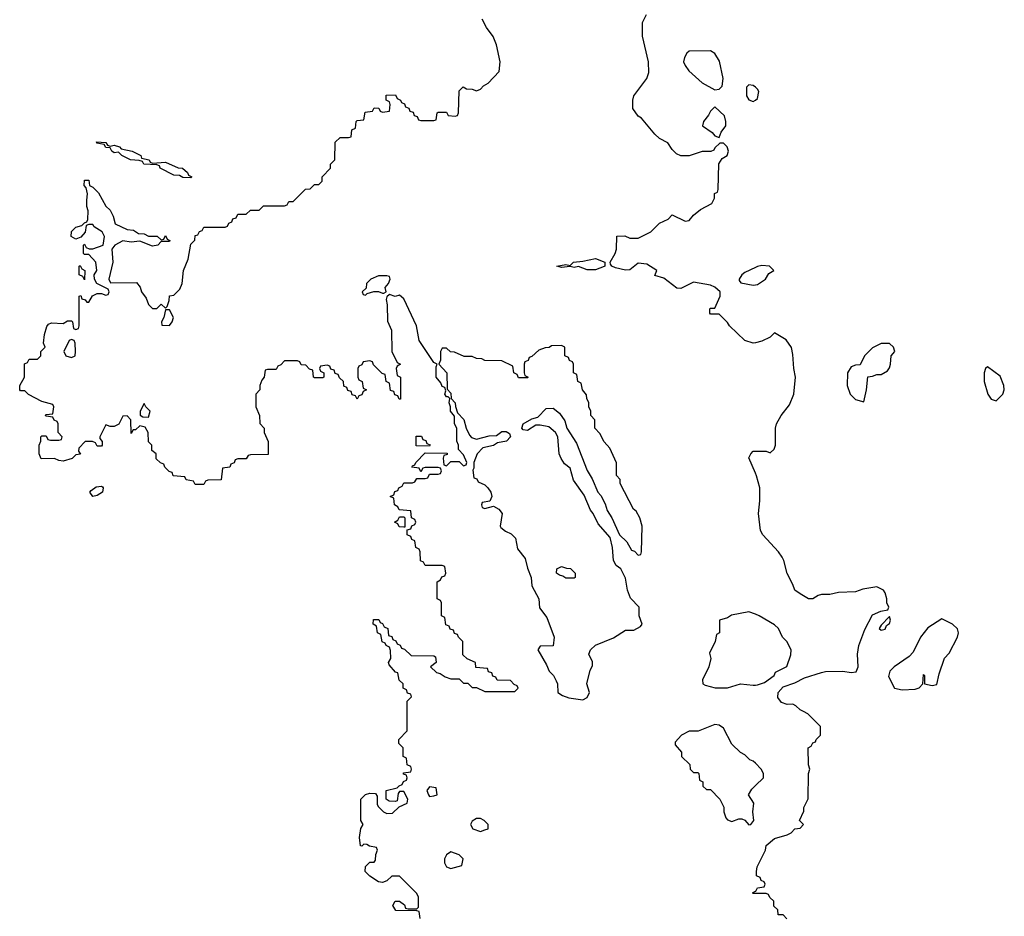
# Model space of a CAD drawing. Header units: inches. Extents: x 2710684 to 2828758, y 857022 to 965663.
# Tile 307 of 316: x 2796546 to 2801169, y 899040 to 903247. Entities that reach past the tile are written whole.
import ezdxf

# ---------------------------------------------------------------- set-up
doc = ezdxf.new("R2010")
doc.units = ezdxf.units.IN
doc.header["$MEASUREMENT"] = 0
for name, color, linetype in [('C7899', 7, 'Continuous'), ('C7990', 7, 'Continuous'), ('C8809', 7, 'Continuous'), ('C8900', 7, 'Continuous')]:
    doc.layers.add(name, color=color, linetype=linetype)

msp = doc.modelspace()

# ---------------------------------------------------------------- linework, layer by layer
at = {"layer": 'C7899', "color": 4}
for points, elevation in [([(2798426, 899030), (2798422, 899062), (2798410, 899066), (2798312.7, 899067.3), (2798298, 899090), (2798309.1, 899110.9), (2798330, 899111.3), (2798352.7, 899092.7), (2798358, 899078), (2798370, 899074), (2798410, 899074), (2798418, 899082), (2798418, 899130), (2798410, 899146), (2798330, 899228), (2798292.7, 899227.3), (2798270, 899206), (2798250, 899198), (2798230, 899202), (2798190, 899228), (2798168, 899250), (2798170, 899274), (2798190, 899294), (2798210, 899294), (2798216.4, 899303.6), (2798218, 899330), (2798226, 899350), (2798222, 899362), (2798188.4, 899368.4), (2798176.4, 899376.4), (2798162, 899378), (2798151.6, 899368.4), (2798146, 899370), (2798142, 899410), (2798148.4, 899451.6), (2798158, 899470), (2798148, 899490), (2798148, 899590), (2798170, 899612), (2798190, 899618), (2798216, 899616), (2798223.6, 899603.6), (2798224.7, 899564.7), (2798230, 899554), (2798254, 899530), (2798270, 899522), (2798296.4, 899523.6), (2798327.3, 899552.7), (2798366, 899570), (2798368, 899590), (2798350, 899626), (2798330, 899626), (2798323.6, 899616.4), (2798318, 899582), (2798310, 899578), (2798280.4, 899580.4), (2798266, 899590), (2798266, 899630), (2798318, 899642), (2798327.3, 899652.7), (2798342, 899658), (2798347.3, 899672.7), (2798362, 899678), (2798366, 899690), (2798362, 899702), (2798347.3, 899707.3), (2798347.3, 899712.7), (2798382, 899718), (2798386, 899730), (2798382, 899742), (2798366, 899750), (2798362, 899782), (2798346, 899790), (2798346, 899830), (2798326, 899850), (2798326, 899870), (2798366, 899910), (2798366, 900000)], 8), ([(2800000, 899758), (2799990, 899768), (2799974.6, 899774.6), (2799950, 899798), (2799930, 899808), (2799890, 899848), (2799850, 899922), (2799830, 899937.2), (2799810, 899939), (2799731.1, 899908.9), (2799690, 899908), (2799654, 899890), (2799623.6, 899856.4), (2799623.6, 899843.6), (2799654, 899810), (2799654, 899790), (2799692.7, 899752.7), (2799694, 899730), (2799710, 899714), (2799730, 899714), (2799734, 899710), (2799738, 899678), (2799754, 899670), (2799754, 899650), (2799770, 899634), (2799790, 899634), (2799834, 899590), (2799851.6, 899551.6), (2799852, 899530), (2799862, 899502), (2799870, 899492), (2799890, 899484.7), (2799923.1, 899496.9), (2799936.9, 899496.9), (2799951.1, 899491.1), (2799970, 899468.2), (2799978, 899470), (2799992.7, 899490), (2799988, 899530), (2799993.2, 899570), (2799968, 899610), (2799983.1, 899636.9), (2800000, 899653.2)], 8), ([(2800000, 899146), (2799990, 899146), (2799986, 899150), (2800000, 899157)], 4)]:
    msp.add_lwpolyline(points, dxfattribs=dict(at, elevation=elevation))
at = {"layer": 'C7899', "color": 4, "elevation": 8}
for points in [[(2798470, 899648), (2798458, 899630), (2798464.7, 899610), (2798470, 899602), (2798490, 899604.7), (2798506, 899610), (2798502, 899642)], [(2798710, 899498), (2798690, 899498), (2798670, 899486), (2798662, 899470), (2798674, 899450), (2798710, 899438), (2798730, 899444.7), (2798746, 899450), (2798746, 899470), (2798726, 899490)], [(2798570, 899342), (2798550, 899328), (2798541, 899310), (2798541, 899290), (2798550, 899272), (2798570, 899264.7), (2798622, 899278), (2798628, 899310), (2798610, 899328)]]:
    msp.add_lwpolyline(points, close=True, dxfattribs=at)
at = {"layer": 'C7990', "color": 4}
for points, elevation in [([(2800000, 901731), (2799990, 901728.7), (2799950, 901742), (2799878, 901810), (2799870, 901826), (2799830, 901866), (2799790, 901866), (2799786, 901870), (2799786, 901890), (2799790, 901894), (2799810, 901894), (2799835.3, 901950), (2799835.3, 901970), (2799810, 901992.7), (2799790, 902001.2), (2799710, 902015.3), (2799650, 901986), (2799632, 901988), (2799570, 902034), (2799527.3, 902047.3), (2799538, 902070), (2799490, 902099.3), (2799450, 902104), (2799410, 902074), (2799390, 902072.3), (2799342.7, 902082.7), (2799326, 902090), (2799320.4, 902100.4), (2799318, 902110), (2799342, 902150), (2799348.7, 902170), (2799350, 902232), (2799387.3, 902232.7), (2799410, 902222), (2799450, 902222), (2799510, 902252), (2799550, 902292), (2799590, 902312), (2799610, 902331.3), (2799670, 902302), (2799690, 902304.7), (2799709.3, 902330.7), (2799743.2, 902356.8), (2799795.3, 902384.7), (2799808, 902410), (2799808.4, 902431.6), (2799822, 902438), (2799826, 902450), (2799828.4, 902571.6), (2799844, 902596), (2799868, 902610), (2799873.2, 902630), (2799868, 902650), (2799850, 902668), (2799832.7, 902667.3), (2799810, 902646), (2799804.7, 902635.3), (2799791.3, 902628.7), (2799750, 902628.7), (2799690, 902608.7), (2799650, 902608), (2799630, 902618), (2799610, 902638), (2799589.1, 902669.1), (2799549.4, 902689.4), (2799528, 902710), (2799464.7, 902784.7), (2799450, 902795.3), (2799424, 902830), (2799424, 902870), (2799429, 902890), (2799490, 902972), (2799500.2, 902999.8), (2799498, 903050), (2799469.6, 903170), (2799470, 903234), (2799488.4, 903271.6)], 4), ([(2798366, 900000), (2798366, 900050), (2798386, 900070), (2798382, 900082), (2798367.3, 900087.3), (2798362, 900102), (2798346, 900110), (2798346, 900130), (2798328.4, 900148.4), (2798322, 900182), (2798310, 900186), (2798280.4, 900220.4), (2798278, 900230), (2798288, 900250), (2798287.3, 900287.3), (2798282, 900302), (2798266, 900310), (2798262, 900322), (2798247.3, 900327.3), (2798242, 900362), (2798226, 900370), (2798222, 900402), (2798206, 900410), (2798207.3, 900432.7), (2798232.7, 900432.7), (2798238, 900418), (2798250, 900414), (2798258, 900398), (2798274, 900390), (2798278, 900358), (2798292.7, 900352.7), (2798298, 900338), (2798312.7, 900332.7), (2798318, 900318), (2798332.7, 900312.7), (2798338, 900298), (2798352.7, 900292.7), (2798383.6, 900263.6), (2798490, 900262), (2798498, 900258), (2798502, 900230), (2798474, 900210), (2798503.6, 900183.6), (2798519.6, 900179.6), (2798543.6, 900163.6), (2798570, 900154), (2798610, 900154), (2798630, 900134), (2798650, 900134), (2798670, 900114), (2798690, 900114), (2798730, 900094), (2798870, 900094), (2798886, 900110), (2798882, 900122), (2798867.3, 900127.3), (2798850, 900146), (2798787.3, 900147.3), (2798782, 900162), (2798767.3, 900167.3), (2798762, 900182), (2798747.3, 900187.3), (2798742, 900202), (2798687.3, 900207.3), (2798686, 900230), (2798647.3, 900247.3), (2798627.3, 900267.3), (2798626, 900330), (2798606, 900350), (2798602, 900362), (2798587.3, 900367.3), (2798582, 900382), (2798567.3, 900387.3), (2798562, 900402), (2798547.3, 900407.3), (2798542, 900442), (2798526, 900450), (2798526, 900510), (2798522, 900522), (2798506, 900530), (2798506, 900610), (2798522, 900618), (2798527.3, 900632.7), (2798542, 900638), (2798546, 900650), (2798542, 900682), (2798530, 900686), (2798450, 900686), (2798442, 900702), (2798427.3, 900707.3), (2798426, 900750), (2798422, 900762), (2798406, 900770), (2798402, 900802), (2798387.3, 900807.3), (2798382, 900822), (2798366, 900830), (2798366, 900854), (2798382, 900858), (2798387.3, 900872.7), (2798402, 900878), (2798406, 900890), (2798402, 900902), (2798386, 900910), (2798382, 900942), (2798327.3, 900947.3), (2798322, 900962), (2798306, 900970), (2798302, 901002), (2798286, 901010), (2798302, 901018), (2798307.3, 901032.7), (2798322, 901038), (2798326, 901050), (2798342, 901058), (2798350, 901074), (2798390, 901074), (2798402, 901078), (2798410, 901094), (2798450, 901094), (2798462, 901098), (2798470, 901114), (2798510, 901114), (2798522, 901118), (2798526, 901130), (2798522, 901142), (2798510, 901146), (2798450, 901146), (2798438, 901142), (2798430, 901126), (2798422, 901142), (2798387.3, 901147.3), (2798390, 901154), (2798402, 901158), (2798406, 901170), (2798450, 901214), (2798552.7, 901212.7), (2798552.7, 901207.3), (2798538, 901202), (2798534, 901190), (2798538, 901158), (2798550, 901154), (2798570, 901174), (2798610, 901174), (2798630, 901154), (2798642, 901158), (2798646, 901170), (2798630, 901206), (2798606, 901230), (2798606, 901250), (2798598, 901270), (2798598, 901330), (2798588, 901350), (2798587.3, 901387.3), (2798568, 901410), (2798568.7, 901430), (2798562, 901450), (2798566, 901470), (2798558, 901478), (2798550, 901478), (2798542, 901490), (2798546, 901506), (2798542, 901522), (2798530, 901526), (2798523.1, 901543.1), (2798501.2, 901570), (2798502, 901618), (2798506, 901630), (2798490, 901638), (2798422, 901742), (2798409, 901810), (2798350, 901938), (2798330, 901954), (2798309, 901949), (2798282, 901958), (2798270, 901946), (2798266, 901934), (2798272, 901910), (2798272.7, 901832.7), (2798292, 901790), (2798294, 901690), (2798318, 901638), (2798334, 901630), (2798318, 901622), (2798314, 901610), (2798318, 901578), (2798334, 901570), (2798334, 901466), (2798327.3, 901467.3), (2798322, 901482), (2798307.3, 901487.3), (2798302, 901502), (2798287.3, 901507.3), (2798282, 901542), (2798266, 901550), (2798262, 901582), (2798247.3, 901587.3), (2798207.3, 901627.3), (2798202, 901642), (2798190, 901646), (2798158, 901642), (2798152.7, 901627.3), (2798138, 901622), (2798134, 901610), (2798134, 901570), (2798138, 901558), (2798154, 901550), (2798158, 901518), (2798174, 901510), (2798158, 901502), (2798152.7, 901487.3), (2798138, 901482), (2798130, 901466), (2798122, 901482), (2798107.3, 901487.3), (2798102, 901502), (2798087.3, 901507.3), (2798082, 901522), (2798067.3, 901527.3), (2798066, 901550), (2798047.3, 901567.3), (2798042, 901582), (2798027.3, 901587.3), (2798022, 901602), (2798007.3, 901607.3), (2798002, 901622), (2797990, 901626), (2797958, 901622), (2797954, 901610), (2797958, 901598), (2797974, 901590), (2797974, 901570), (2797970, 901566), (2797930, 901566), (2797926, 901570), (2797922, 901602), (2797907.3, 901607.3), (2797890, 901626), (2797867.3, 901627.3), (2797862, 901642), (2797850, 901646), (2797790, 901646), (2797772.7, 901627.3), (2797758, 901622), (2797750, 901606), (2797710, 901606), (2797698, 901602), (2797694, 901570), (2797683.6, 901556.4), (2797674, 901530), (2797674, 901510), (2797654, 901490), (2797654, 901430), (2797672, 901390), (2797672.7, 901352.7), (2797694, 901330), (2797694, 901310), (2797712.7, 901267.3), (2797712.7, 901207.3), (2797630, 901206), (2797618, 901202), (2797610, 901186), (2797570, 901186), (2797558, 901182), (2797552.7, 901167.3), (2797538, 901162), (2797532.7, 901147.3), (2797498, 901142), (2797492.7, 901087.3), (2797430, 901086), (2797418, 901082), (2797410, 901066), (2797370, 901066), (2797362, 901082), (2797327.3, 901087.3), (2797322, 901102), (2797267.3, 901107.3), (2797262, 901122), (2797247.3, 901127.3), (2797227.3, 901147.3), (2797222, 901162), (2797207.3, 901167.3), (2797187.3, 901187.3), (2797186, 901210), (2797166, 901226), (2797166, 901250), (2797150, 901266), (2797148.7, 901310), (2797134.6, 901334.6), (2797110, 901342), (2797090, 901322), (2797078, 901322), (2797070, 901306), (2797068, 901370), (2797050, 901388), (2797030, 901386), (2797011, 901349), (2796990, 901338), (2796970, 901338), (2796950, 901346), (2796922, 901290), (2796922, 901282), (2796932.7, 901267.3), (2796934, 901250), (2796930, 901246), (2796910, 901246), (2796902, 901262), (2796887.3, 901267.3), (2796852.7, 901267.3), (2796823.6, 901236.4), (2796822, 901222), (2796832, 901208), (2796810, 901206), (2796791.6, 901188.4), (2796750, 901175.3), (2796730, 901178), (2796710, 901188), (2796647.3, 901187.3), (2796638, 901210), (2796638, 901250), (2796646, 901270), (2796646, 901290), (2796650, 901294), (2796670, 901294), (2796678, 901278), (2796690, 901274), (2796730, 901274), (2796742, 901278), (2796746, 901290), (2796726, 901310), (2796726, 901350), (2796722, 901362), (2796708, 901368), (2796702, 901382), (2796670, 901386), (2796666, 901390), (2796670, 901394), (2796702, 901398), (2796706, 901430), (2796702, 901442), (2796650, 901455.3), (2796588, 901488), (2796570, 901506), (2796550, 901506), (2796546, 901510), (2796546, 901530), (2796568, 901570), (2796568.4, 901631.6), (2796582, 901638), (2796590, 901654), (2796630, 901654), (2796646, 901670), (2796646, 901690), (2796666, 901710), (2796658, 901730), (2796662, 901770), (2796673.2, 901806.8), (2796682, 901818), (2796694.6, 901825.4), (2796750, 901822), (2796770, 901834), (2796790, 901834), (2796794, 901830), (2796798, 901798), (2796810, 901794), (2796822, 901798), (2796826, 901810), (2796826, 901950), (2796832.7, 901952.7), (2796838, 901938), (2796852.7, 901932.7), (2796862, 901922), (2796870, 901922), (2796888.4, 901951.6), (2796910, 901962), (2796930, 901962), (2796950, 901954), (2796962, 901958), (2796966, 901970), (2796962, 901982), (2796908.9, 902008.9), (2796898, 902030), (2796895.3, 902050), (2796908.7, 902070), (2796904, 902110), (2796870, 902146), (2796850, 902146), (2796846, 902150), (2796846, 902190), (2796850, 902194), (2796858, 902178), (2796872.7, 902172.7), (2796890, 902172), (2796938, 902190), (2796944, 902230), (2796932.5, 902252.5), (2796895.3, 902275.3), (2796890, 902286), (2796870, 902286), (2796858, 902282), (2796854, 902250), (2796832.7, 902227.3), (2796810, 902218), (2796788, 902230), (2796790, 902254), (2796810, 902274), (2796838, 902282), (2796850, 902294), (2796862, 902298), (2796866, 902310), (2796868, 902350), (2796862, 902370), (2796861.2, 902401.2), (2796864, 902430), (2796858, 902458), (2796848, 902470), (2796850, 902494), (2796870, 902494), (2796874, 902470), (2796890, 902462), (2796915.3, 902435.3), (2796950, 902372), (2796970, 902354), (2796984.7, 902324.7), (2796994, 902290), (2797050, 902262), (2797079.6, 902259.6), (2797103.6, 902243.6), (2797130, 902242), (2797150, 902232), (2797192, 902232), (2797210, 902214), (2797222, 902218), (2797230, 902234), (2797238, 902218), (2797251.6, 902211.6), (2797250, 902206), (2797210, 902206), (2797194, 902190), (2797170, 902184), (2797110, 902208.7), (2797070, 902204), (2797030, 902209), (2796992, 902190), (2796978, 902170), (2796982.8, 902110), (2796964.7, 902030), (2796972.7, 902012.7), (2797094, 902014), (2797112, 901992), (2797118, 901970), (2797139.8, 901939.8), (2797151.1, 901911.1), (2797170, 901892), (2797190, 901892), (2797210, 901912), (2797230, 901894), (2797238, 901902), (2797248, 901930), (2797248.9, 901951.1), (2797270, 901954), (2797297.2, 901982.8), (2797308.7, 902010), (2797315.3, 902070), (2797336.4, 902123.6), (2797350, 902194), (2797368, 902212), (2797370, 902234), (2797382, 902238), (2797390, 902254), (2797402, 902258), (2797410, 902274), (2797510, 902274), (2797522, 902278), (2797527.3, 902292.7), (2797542, 902298), (2797547.3, 902312.7), (2797562, 902318), (2797570, 902334), (2797610, 902334), (2797630, 902354), (2797670, 902354), (2797690, 902374), (2797790, 902374), (2797802, 902378), (2797810, 902394), (2797830, 902394), (2797888.4, 902451.6), (2797910, 902454), (2797930, 902474), (2797950, 902474), (2797966, 902490), (2797966, 902510), (2798006, 902550), (2798006, 902570), (2798026, 902590), (2798027.3, 902672.7), (2798050, 902694), (2798090, 902694), (2798102, 902698), (2798106, 902730), (2798122, 902738), (2798126, 902770), (2798130, 902774), (2798162, 902778), (2798167.3, 902812.7), (2798202, 902818), (2798210, 902834), (2798232.7, 902832.7), (2798238, 902818), (2798250, 902814), (2798282, 902818), (2798286, 902850), (2798282, 902862), (2798266, 902870), (2798267.3, 902892.7), (2798310, 902894), (2798318, 902878), (2798334, 902870), (2798338, 902858), (2798352.7, 902852.7), (2798358, 902838), (2798372.7, 902832.7), (2798378, 902818), (2798392.7, 902812.7), (2798398, 902798), (2798412.7, 902792.7), (2798418, 902778), (2798430, 902774), (2798490, 902774), (2798502, 902778), (2798506, 902810), (2798510, 902814), (2798550, 902814), (2798558, 902798), (2798590, 902794), (2798602, 902798), (2798606, 902810), (2798610, 902914), (2798628, 902932), (2798643.6, 902923.6), (2798670, 902922), (2798690, 902914), (2798710, 902922), (2798723.1, 902936.9), (2798746, 902950), (2798796.4, 903003.6), (2798802, 903050), (2798784, 903130), (2798768.9, 903168.9), (2798738, 903210), (2798718, 903250)], 8), ([(2800000, 902930.5), (2799990, 902939), (2799970, 902942), (2799958, 902930), (2799958.8, 902890), (2799970, 902871.3), (2799990, 902862.8), (2800000, 902870.4)], 4), ([(2800000, 902084.4), (2799950, 902061.2), (2799936, 902050), (2799924.7, 902030), (2799923.6, 902023.6), (2799932, 902012), (2799990, 902001), (2800000, 902002.8)], 4), ([(2800000, 901119.8), (2799969.1, 901190.9), (2799978, 901210), (2799990, 901222), (2800000, 901222)], 4), ([(2800000, 900457.2), (2799970, 900469.2), (2799887.4, 900452.6), (2799870, 900440.9), (2799832, 900430), (2799832, 900370), (2799818, 900362), (2799812, 900330), (2799785.4, 900274.6), (2799790.9, 900249.1), (2799782, 900210), (2799752, 900150), (2799754, 900130), (2799763.6, 900123.6), (2799811.1, 900111.1), (2799868.9, 900111.1), (2799930, 900130.8), (2799990, 900124), (2800000, 900125)], 8)]:
    msp.add_lwpolyline(points, dxfattribs=dict(at, elevation=elevation))
for points, elevation in [([(2799790, 903102), (2799690, 903099), (2799678, 903090), (2799666.8, 903070), (2799662.8, 903050), (2799670, 903032), (2799687.9, 903007.9), (2799750.6, 902950.6), (2799810, 902918), (2799830, 902922), (2799844, 902936), (2799849.1, 902970.9), (2799832.1, 903052.1), (2799810, 903088.7)], 4), ([(2799810, 902838), (2799790, 902818), (2799780.7, 902799.3), (2799756, 902770), (2799751.3, 902750), (2799797.3, 902717.3), (2799810, 902702), (2799830, 902694), (2799840.2, 902719.8), (2799862, 902750), (2799862, 902770), (2799855.5, 902795.5)], 4), ([(2796970, 902654), (2796990, 902658), (2797014, 902650), (2797022, 902642), (2797074, 902630), (2797114, 902610), (2797118, 902598), (2797154, 902590), (2797158, 902578), (2797170, 902574), (2797230, 902578), (2797290, 902552), (2797311, 902551), (2797334, 902530), (2797338, 902518), (2797354, 902510), (2797350, 902506), (2797312.7, 902507.3), (2797296.4, 902516.4), (2797270, 902518), (2797206, 902550), (2797202, 902562), (2797190, 902566), (2797128.9, 902568.9), (2797122, 902582), (2797107.3, 902587.3), (2797066, 902590), (2797026, 902610), (2797010, 902626), (2796990, 902622), (2796978, 902630), (2796970, 902646), (2796950, 902648), (2796942, 902662), (2796908.4, 902668.4), (2796906, 902674), (2796950, 902671.3), (2796958, 902658)], 8), ([(2799230, 902073.2), (2799210, 902074), (2799170, 902088.7), (2799150, 902084), (2799130, 902089), (2799090, 902084), (2799068.7, 902090), (2799110, 902098), (2799130, 902094), (2799146, 902110), (2799190, 902114), (2799250, 902127.3), (2799294, 902110), (2799294, 902090), (2799290, 902088.7), (2799250, 902073.2)], 4), ([(2796850, 902026), (2796842, 902042), (2796826, 902050), (2796826, 902090), (2796830, 902094), (2796838, 902078), (2796851.1, 902071.1)], 8), ([(2798270, 902046), (2798230, 902046), (2798194, 902030), (2798174, 902010), (2798172.7, 901987.3), (2798154, 901970), (2798158, 901958), (2798170, 901954), (2798178, 901962), (2798208, 901972), (2798230, 901972), (2798250, 901964.7), (2798256.4, 901963.6), (2798266, 901970), (2798262, 901990), (2798278, 902010), (2798286, 902030), (2798282, 902042)], 8), ([(2797250, 901886), (2797230, 901886), (2797222, 901850), (2797212, 901830), (2797214, 901814), (2797250, 901812), (2797262, 901830), (2797268, 901850)], 8), ([(2796790, 901746), (2796778, 901742), (2796754, 901690), (2796762, 901670), (2796790, 901662), (2796806, 901670), (2796808, 901690), (2796806, 901730), (2796802, 901742)], 8), ([(2799090, 901718), (2799043.6, 901716.4), (2799031.6, 901708.4), (2799012.7, 901707.3), (2798983.6, 901696.4), (2798950, 901666), (2798938, 901662), (2798932.7, 901647.3), (2798918, 901642), (2798914, 901630), (2798914, 901590), (2798918, 901578), (2798934, 901570), (2798930, 901566), (2798887.3, 901567.3), (2798882, 901582), (2798866, 901590), (2798862, 901622), (2798810, 901646), (2798730, 901648), (2798716.4, 901656.4), (2798690, 901658), (2798670, 901666), (2798632.7, 901667.3), (2798587.3, 901687.3), (2798568.4, 901688.4), (2798550, 901706), (2798530, 901706), (2798522, 901690), (2798522, 901650), (2798514, 901630), (2798550.8, 901590.8), (2798552.7, 901512.7), (2798570, 901494), (2798572, 901470), (2798591.3, 901450), (2798591.6, 901431.6), (2798602, 901402), (2798630.8, 901370.8), (2798642, 901330), (2798658, 901298), (2798667.3, 901287.3), (2798690, 901278.8), (2798750, 901294.8), (2798784, 901296), (2798810, 901314.8), (2798830, 901314.8), (2798845.4, 901305.4), (2798850.6, 901289.4), (2798830.9, 901269.1), (2798790, 901262), (2798770.7, 901249.3), (2798721.1, 901238.9), (2798693.4, 901210), (2798678, 901170), (2798678, 901142), (2798674, 901134), (2798678, 901098), (2798692, 901092), (2798698, 901078), (2798730, 901064.7), (2798744.7, 901050), (2798758, 901030), (2798762, 901010), (2798752.7, 900987.3), (2798718, 900982), (2798714, 900970), (2798718, 900958), (2798730, 900954), (2798770, 900964.7), (2798796, 900950), (2798810.8, 900930), (2798802, 900870), (2798804.7, 900864.7), (2798826.8, 900846.8), (2798854, 900834), (2798874, 900814), (2798884, 900764), (2798919.1, 900719.1), (2798930, 900674), (2798946.8, 900630), (2798951, 900590), (2798984, 900530), (2798986.8, 900486.8), (2799021.4, 900441.4), (2799056, 900350), (2799051.1, 900308.9), (2798990, 900308), (2798978, 900290), (2799019.8, 900219.8), (2799032, 900190), (2799052, 900170), (2799065.4, 900145.4), (2799071.3, 900130), (2799072, 900090), (2799095.3, 900075.3), (2799124.9, 900064.9), (2799190, 900056), (2799210, 900066), (2799222, 900090), (2799208.7, 900130), (2799225.2, 900194.8), (2799234.6, 900214.6), (2799234.6, 900234.6), (2799218, 900270), (2799226, 900290), (2799250, 900311.3), (2799333.6, 900346.4), (2799390, 900382), (2799430, 900382), (2799460.4, 900399.6), (2799468, 900410), (2799454, 900450), (2799454, 900490), (2799413.2, 900533.2), (2799399, 900570), (2799390, 900626), (2799368.7, 900670), (2799346.6, 900686.6), (2799333.2, 900710), (2799329, 900770), (2799318, 900818), (2799261.5, 900881.5), (2799239, 900930), (2799226.3, 900946.3), (2799196.2, 901016.2), (2799146, 901086), (2799130, 901142), (2799103.6, 901163.6), (2799087.5, 901187.5), (2799079.5, 901210), (2799072.7, 901290), (2799061.2, 901310), (2799030, 901337), (2798990, 901345.2), (2798970, 901344), (2798930, 901319), (2798910, 901322), (2798904, 901330), (2798909.6, 901350.4), (2798950, 901374.8), (2798978, 901382), (2799018, 901422), (2799050, 901424.7), (2799080.7, 901400.7), (2799105.5, 901365.5), (2799114.8, 901330), (2799159.9, 901259.9), (2799210, 901132), (2799233.4, 901093.4), (2799261, 901030), (2799274.4, 901014.4), (2799294.8, 900974.8), (2799303.5, 900943.5), (2799326, 900910), (2799362, 900830), (2799396.9, 900796.9), (2799418, 900758), (2799432.7, 900752.7), (2799450, 900734), (2799462, 900738), (2799466, 900750), (2799468, 900870), (2799458, 900910), (2799440.4, 900940.4), (2799428, 900950), (2799366, 901070), (2799366, 901090), (2799348.4, 901108.4), (2799347.3, 901167.3), (2799316.4, 901236.4), (2799290, 901266), (2799270, 901306), (2799246, 901330), (2799246, 901370), (2799228, 901390), (2799228, 901410), (2799218, 901430), (2799218, 901450), (2799208, 901470), (2799207.3, 901487.3), (2799188, 901510), (2799182, 901542), (2799166, 901550), (2799162, 901582), (2799146, 901590), (2799146, 901630), (2799142, 901642), (2799127.3, 901647.3), (2799122, 901662), (2799106, 901670), (2799106, 901710)], 8), ([(2797130, 901446), (2797111.3, 901410), (2797112, 901392), (2797123.6, 901383.6), (2797150, 901382), (2797159, 901410), (2797138, 901430)], 8), ([(2798470, 901246), (2798407.3, 901247.3), (2798407.3, 901292.7), (2798432.7, 901292.7), (2798438, 901278), (2798452.7, 901272.7), (2798458, 901258), (2798472.7, 901252.7)], 8), ([(2796890, 901009.2), (2796875.3, 901030), (2796882, 901038), (2796905.2, 901054.8), (2796930, 901058), (2796934.8, 901054.8), (2796938, 901050), (2796934.8, 901030), (2796910, 901014)], 8), ([(2798350, 900866), (2798327.3, 900867.3), (2798322, 900882), (2798306, 900890), (2798322, 900898), (2798330, 900914), (2798350, 900914), (2798354, 900910), (2798354, 900866)], 8), ([(2799110, 900626), (2799096.4, 900636.4), (2799080.4, 900640.4), (2799066, 900650), (2799068, 900670), (2799090, 900682), (2799112.7, 900672.7), (2799131.6, 900671.6), (2799154, 900650), (2799154, 900630), (2799150, 900626)], 8)]:
    msp.add_lwpolyline(points, close=True, dxfattribs=dict(at, elevation=elevation))
at = {"layer": 'C8809', "color": 4}
for points, elevation in [([(2800000, 899157), (2800002, 899158), (2800010, 899174), (2800042, 899178), (2800046, 899190), (2800042, 899202), (2800027.3, 899207.3), (2800022, 899222), (2800006, 899230), (2800006, 899250), (2800008.4, 899271.6), (2800048, 899350), (2800050, 899372), (2800090, 899404.7), (2800150, 899422), (2800168.4, 899431.6), (2800186, 899450), (2800210, 899454), (2800226, 899470), (2800208, 899490), (2800227.3, 899532.7), (2800228, 899550), (2800248.4, 899591.6), (2800249, 899710), (2800255.3, 899730), (2800248.9, 899751.1), (2800248, 899830), (2800262, 899838), (2800270, 899854), (2800282, 899858), (2800286, 899870), (2800306, 899890), (2800306, 899930), (2800246, 899990), (2800226, 900000)], 4), ([(2800000, 899653.2), (2800038, 899690), (2800038, 899710), (2800028, 899730), (2800000, 899758)], 8), ([(2800147.3, 899027.3), (2800130, 899046), (2800107.3, 899047.3), (2800106, 899070), (2800087.3, 899087.3), (2800086, 899110), (2800067.3, 899127.3), (2800062, 899142), (2800050, 899146), (2800000, 899146)], 4)]:
    msp.add_lwpolyline(points, dxfattribs=dict(at, elevation=elevation))
at = {"layer": 'C8900', "color": 4}
for points, elevation in [([(2800000, 902870.4), (2800010, 902878), (2800016, 902910), (2800010, 902922), (2800000, 902930.5)], 4), ([(2800000, 902002.8), (2800010, 902004.7), (2800048, 902030), (2800063.1, 902056.9), (2800086, 902070), (2800066, 902090), (2800030, 902094), (2800010, 902089), (2800000, 902084.4)], 4), ([(2800000, 901222), (2800050, 901222), (2800070, 901214), (2800088.4, 901231.6), (2800095.3, 901250), (2800094, 901330), (2800099, 901350), (2800121.2, 901390), (2800160.2, 901439.8), (2800181.2, 901490), (2800189, 901570), (2800181.2, 901610), (2800176.5, 901676.5), (2800169.1, 901709.1), (2800144.7, 901744.7), (2800090, 901778), (2800070, 901758), (2800030, 901738), (2800000, 901731)], 4), ([(2800226, 900000), (2800210, 900008), (2800190, 900028), (2800175.3, 900035.3), (2800150, 900034), (2800122.7, 900042.7), (2800106.3, 900066.3), (2800107.6, 900090), (2800130, 900116.5), (2800184.7, 900135.2), (2800230, 900158), (2800310, 900183.8), (2800330, 900188.2), (2800410, 900190.7), (2800450, 900184), (2800473.6, 900186.4), (2800482.7, 900210), (2800479.3, 900270), (2800486, 900310), (2800514.6, 900385.4), (2800550, 900454), (2800588.4, 900471.6), (2800622, 900478), (2800626, 900490), (2800618, 900510), (2800618, 900530), (2800610, 900558), (2800602, 900570), (2800570, 900586), (2800504.9, 900575.1), (2800470, 900562), (2800390, 900559.5), (2800350, 900549.3), (2800310, 900549.3), (2800294.4, 900545.6), (2800270, 900529), (2800250, 900529.4), (2800210, 900552.3), (2800185.2, 900570), (2800176.6, 900596.6), (2800150, 900648), (2800134, 900710), (2800125.6, 900725.6), (2800109.3, 900749.3), (2800035.3, 900830), (2800024, 900850), (2800014, 900930), (2800021.2, 900990), (2800021.2, 901050), (2800006, 901106), (2800000, 901119.8)], 4), ([(2800000, 900125), (2800010, 900126), (2800043.1, 900136.9), (2800088, 900170), (2800095.3, 900184.7), (2800148.4, 900211.6), (2800167.3, 900267.3), (2800168, 900290), (2800148, 900330), (2800128, 900350), (2800108, 900390), (2800090, 900408), (2800018, 900450), (2800000, 900457.2)], 8)]:
    msp.add_lwpolyline(points, dxfattribs=dict(at, elevation=elevation))
at = {"layer": 'C8900', "color": 4, "elevation": 4}
for points in [[(2800630, 901728), (2800590, 901728), (2800550, 901708), (2800512, 901670), (2800492.7, 901627.3), (2800470, 901626), (2800450, 901618), (2800432, 901590), (2800431.3, 901530), (2800444.7, 901490), (2800470, 901464.7), (2800510, 901454), (2800522, 901510), (2800528, 901572), (2800550, 901574), (2800570, 901582), (2800590, 901582), (2800620.4, 901599.6), (2800630, 901614), (2800635.3, 901630), (2800638, 901670), (2800655.3, 901690), (2800648, 901710)], [(2801090, 901619), (2801081, 901610), (2801074.8, 901590), (2801074.8, 901550), (2801092, 901490), (2801107.1, 901467.1), (2801130, 901458), (2801162, 901490), (2801168.9, 901511.1), (2801166, 901530), (2801150, 901574.7)], [(2800630, 900446), (2800590, 900406), (2800582, 900390), (2800590, 900382), (2800610, 900386.8), (2800616.4, 900403.6), (2800630, 900414), (2800635.3, 900430)], [(2800875.3, 900435.3), (2800810, 900393.2), (2800774.8, 900350), (2800740.5, 900279.5), (2800721.4, 900258.6), (2800651.3, 900210), (2800631.3, 900190), (2800625.4, 900165.4), (2800654, 900110), (2800690, 900102), (2800750, 900106), (2800768.4, 900111.6), (2800786, 900130), (2800790, 900174), (2800794, 900170), (2800794, 900130), (2800830, 900122.8), (2800852, 900128), (2800863.1, 900176.9), (2800888.4, 900251.6), (2800910, 900274), (2800948.7, 900350), (2800954, 900370), (2800948.4, 900388.4), (2800926, 900410)]]:
    msp.add_lwpolyline(points, close=True, dxfattribs=at)

doc.saveas('drawing.dxf')
